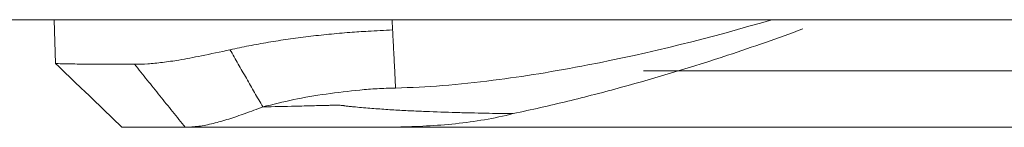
# Model space of a CAD drawing. Header units: millimetres. Extents: x 990 to 1809, y 0 to 562.
# Tile 285 of 550: x 1350.582 to 1359.312, y 460.989 to 461.943. Entities that reach past the tile are written whole.
import ezdxf

# ---------------------------------------------------------------- set-up
doc = ezdxf.new("R2010")
doc.units = ezdxf.units.MM
doc.layers.add('1', color=7, linetype='Continuous', true_color=0xffffff)

msp = doc.modelspace()

# ---------------------------------------------------------------- linework, layer by layer
at = {"layer": '1', "color": 7, "linetype": 'Continuous', "lineweight": 18}
for p, q in [((1384.4205, 461.9426), (1183.4205, 461.9426)), ((1350.9007, 461.5558), (1350.8872, 461.9426)), ((1353.8854, 461.9427), (1353.8886, 461.8518)), ((1356.1123, 461.4891), (1362.3635, 461.4891)), ((1362.3635, 460.9891), (1353.9205, 460.9891))]:
    msp.add_line(p, q, dxfattribs=at)
for points, knots in [([(1357.2495, 461.9423), (1356.7124, 461.7838), (1356.0258, 461.612), (1355.1963, 461.4636), (1354.7667, 461.4013), (1354.343, 461.3549), (1354.0535, 461.3423), (1353.915, 461.3363)], [0, 0, 0, 0, 0.494163, 0.623778, 0.743979, 0.877517, 1, 1, 1, 1]), ([(1352.4467, 461.6763), (1352.5022, 461.6882), (1352.6128, 461.7118), (1352.7855, 461.7428), (1352.9613, 461.7703), (1353.1406, 461.7941), (1353.3235, 461.8142), (1353.5006, 461.83), (1353.6892, 461.842), (1353.8159, 461.8482), (1353.8886, 461.8518)], [0, 0, 0, 0, 0.126769, 0.252442, 0.377075, 0.500727, 0.624834, 0.749629, 0.856248, 1, 1, 1, 1]), ([(1354.9574, 461.1104), (1355.1194, 461.1447), (1355.2804, 461.1814), (1355.6007, 461.2593), (1355.7599, 461.3004), (1356.2351, 461.4302), (1356.5485, 461.525), (1357.0826, 461.7013), (1357.3048, 461.7792), (1357.5253, 461.861)], [0, 0, 0, 0, 0.183756, 0.183756, 0.367512, 0.367512, 0.735024, 0.735024, 1, 1, 1, 1]), ([(1351.6005, 461.5475), (1351.6389, 461.5483), (1351.7178, 461.55), (1351.8494, 461.5634), (1352.0071, 461.5862), (1352.2042, 461.6235), (1352.361, 461.6576), (1352.4467, 461.6763)], [0, 0, 0, 0, 0.157492, 0.324175, 0.500301, 0.726798, 1, 1, 1, 1]), ([(1350.9007, 461.5558), (1350.9026, 461.5553), (1350.9065, 461.5542), (1350.9368, 461.5528), (1350.9842, 461.5515), (1351.0494, 461.5504), (1351.1308, 461.5495), (1351.2276, 461.5487), (1351.3387, 461.5481), (1351.4618, 461.5477), (1351.5545, 461.5476), (1351.6005, 461.5475)], [0, 0, 0, 0, 0.116614, 0.23185, 0.345709, 0.458193, 0.569301, 0.679035, 0.787396, 0.894384, 1, 1, 1, 1]), ([(1353.915, 461.3363), (1353.8872, 461.3358), (1353.8326, 461.3348), (1353.7267, 461.331), (1353.5482, 461.3156), (1353.2981, 461.2865), (1353.0073, 461.2368), (1352.8276, 461.1923), (1352.7375, 461.17)], [0, 0, 0, 0, 0.067212, 0.132002, 0.255438, 0.502133, 0.750549, 1, 1, 1, 1]), ([(1352.7375, 461.17), (1352.835, 461.1721), (1352.9325, 461.1743), (1353.0787, 461.1777), (1353.1275, 461.1788), (1353.2006, 461.1806), (1353.225, 461.1812), (1353.2737, 461.1824), (1353.2981, 461.183), (1353.3347, 461.184), (1353.3468, 461.1843), (1353.3651, 461.1848), (1353.3712, 461.185), (1353.3834, 461.1852), (1353.3956, 461.1852), (1353.4077, 461.1848), (1353.4199, 461.1842), (1353.426, 461.1838), (1353.4381, 461.1828), (1353.4442, 461.1822), (1353.4532, 461.1811), (1353.4563, 461.1808), (1353.4623, 461.1799), (1353.4653, 461.1795), (1353.4805, 461.1773), (1353.4926, 461.1759), (1353.5168, 461.1734), (1353.5289, 461.1721), (1353.5652, 461.1686), (1353.5895, 461.1664), (1353.662, 461.16), (1353.71, 461.1561), (1353.8056, 461.1491), (1353.8531, 461.146), (1353.924, 461.1418), (1353.9476, 461.1405), (1353.9945, 461.1379), (1354.0178, 461.1366), (1354.0878, 461.1332), (1354.1341, 461.1312), (1354.2719, 461.1256), (1354.3623, 461.1225), (1354.4956, 461.1188), (1354.5397, 461.1176), (1354.6266, 461.1156), (1354.6694, 461.1147), (1354.796, 461.1124), (1354.878, 461.1112), (1354.9574, 461.1104)], [0, 0, 0, 0, 0.125, 0.125, 0.1875, 0.1875, 0.21875, 0.21875, 0.25, 0.25, 0.265625, 0.265625, 0.273438, 0.273438, 0.28125, 0.289063, 0.289063, 0.296875, 0.296875, 0.304688, 0.304688, 0.308594, 0.308594, 0.3125, 0.3125, 0.328125, 0.328125, 0.34375, 0.34375, 0.375, 0.375, 0.4375, 0.4375, 0.5, 0.5, 0.53125, 0.53125, 0.5625, 0.5625, 0.625, 0.625, 0.75, 0.75, 0.8125, 0.8125, 0.875, 0.875, 1, 1, 1, 1]), ([(1352.7375, 461.17), (1352.6851, 461.1502), (1352.58, 461.1105), (1352.4338, 461.0606), (1352.2961, 461.0214), (1352.1668, 460.9946), (1352.0892, 460.991), (1352.0502, 460.9891)], [0, 0, 0, 0, 0.196936, 0.394581, 0.593753, 0.795281, 1, 1, 1, 1]), ([(1353.9281, 460.9915), (1354.015, 460.9932), (1354.1017, 460.9961), (1354.2745, 461.0055), (1354.3606, 461.0122), (1354.6181, 461.0395), (1354.7885, 461.0677), (1354.9574, 461.1104)], [0, 0, 0, 0, 0.25, 0.25, 0.5, 0.5, 1, 1, 1, 1]), ([(1353.7057, 460.9891), (1353.639, 460.9891), (1353.5713, 460.9891), (1353.4679, 460.9891), (1353.4333, 460.9891), (1353.3815, 460.9891), (1353.3642, 460.9891), (1353.3296, 460.9891), (1353.3123, 460.9891), (1353.1568, 460.9891), (1353.0184, 460.9891), (1352.6035, 460.9891), (1352.3268, 460.9891), (1352.0502, 460.9891)], [0, 0, 0, 0, 0.125, 0.125, 0.1875, 0.1875, 0.21875, 0.21875, 0.25, 0.25, 0.5, 0.5, 1, 1, 1, 1])]:
    msp.add_open_spline(points, degree=3, knots=knots, dxfattribs=at)
for points, degree in [([(1353.915, 461.3363), (1353.8886, 461.8518)], 1), ([(1352.4467, 461.6763), (1352.7375, 461.17)], 1), ([(1350.9007, 461.5558), (1351.4876, 460.9891)], 1), ([(1351.6005, 461.5475), (1352.0502, 460.9891)], 1), ([(1352.0502, 460.9891), (1351.7793, 460.9891), (1351.4864, 460.9891), (1351.4876, 460.9891)], 2), ([(1353.7057, 460.9891), (1353.7788, 460.9891), (1353.853, 460.99), (1353.9281, 460.9915)], 3)]:
    msp.add_open_spline(points, degree=degree, dxfattribs=at)

doc.saveas('drawing.dxf')
